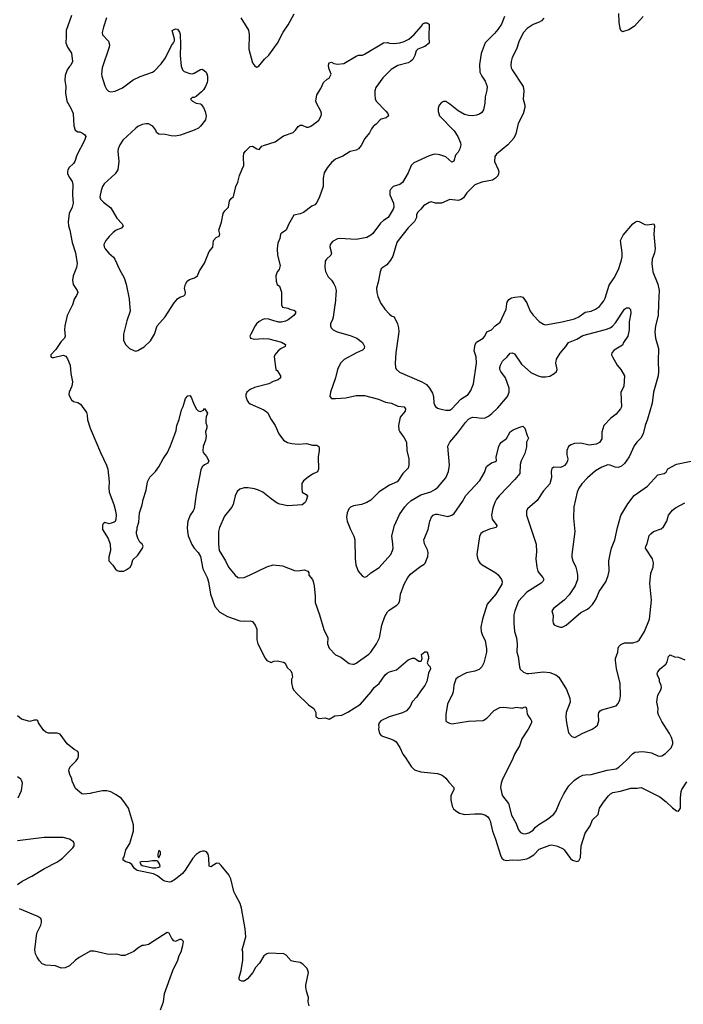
# Model space of a CAD drawing. Header units: inches. Extents: x 1934316 to 2140091, y 524953 to 667329.
# Tile 373 of 384: x 2099312 to 2105695, y 613265 to 622733. Entities that reach past the tile are written whole.
import ezdxf

# ---------------------------------------------------------------- set-up
doc = ezdxf.new("R2010")
doc.units = ezdxf.units.IN
doc.header["$MEASUREMENT"] = 0
for name, color, linetype in [('C0691', 7, 'Continuous'), ('C0692', 7, 'Continuous'), ('C1601', 7, 'Continuous'), ('C1602', 7, 'Continuous')]:
    doc.layers.add(name, color=color, linetype=linetype)

msp = doc.modelspace()

# ---------------------------------------------------------------- linework, layer by layer
at = {"layer": 'C0691', "color": 5}
for points, elevation in [([(2099823.6, 620000), (2099821, 619990), (2099770.4, 619889.6), (2099746, 619790), (2099742.8, 619750), (2099750.7, 619690), (2099742.8, 619670), (2099710, 619639), (2099658.8, 619561.2), (2099611.3, 619510), (2099611.6, 619491.6), (2099624, 619484), (2099636.5, 619483.5), (2099730, 619506), (2099756.3, 619496.3), (2099772.8, 619472.8), (2099796.3, 619410), (2099804, 619330), (2099820.7, 619250), (2099813.4, 619210), (2099788.8, 619150), (2099786, 619130), (2099790, 619111.3), (2099810, 619079.1), (2099830, 619060.4), (2099870.4, 619050.4), (2099896.1, 619036.1), (2099954.9, 618954.9), (2099962.4, 618930), (2099964.8, 618884.8), (2099990, 618806), (2100000, 618782.5)], 220), ([(2100000, 615294.2), (2099990, 615292), (2099926, 615286), (2099910, 615289), (2099850, 615339), (2099817.2, 615410), (2099812.5, 615432.5), (2099793.6, 615473.6), (2099786, 615510), (2099789.5, 615530), (2099800.7, 615550), (2099854.8, 615605.2), (2099870.8, 615629.2), (2099878, 615650), (2099878.7, 615678.7), (2099870, 615696), (2099835.1, 615715.1), (2099770, 615769.2), (2099701.2, 615861.2), (2099672.9, 615872.9), (2099590, 615872.7), (2099563.3, 615883.3), (2099541.6, 615901.6), (2099494, 615970), (2099488, 615990), (2099476, 615996), (2099450, 615996), (2099410, 615983.7), (2099330, 616007), (2099290, 616039.3)], 220), ([(2099299, 615250), (2099330, 615322), (2099338.4, 615390), (2099334, 615410), (2099322.7, 615430), (2099290, 615451.5)], 240), ([(2099290, 614416), (2099335.3, 614450), (2099430, 614497.3), (2099550, 614570.7), (2099670, 614630.7), (2099699, 614650), (2099724, 614670), (2099822, 614770), (2099835.3, 614790), (2099835.3, 614810), (2099828.4, 614828.4), (2099792.9, 614852.9), (2099729.3, 614869.3), (2099547.2, 614867.2), (2099290, 614838)], 240), ([(2100000, 613775.5), (2099990, 613775.1), (2099883.7, 613716.3), (2099848.2, 613690), (2099790, 613634.5), (2099750, 613614.5), (2099710, 613612.3), (2099655.2, 613635.2), (2099562.2, 613642.2), (2099530, 613654.5), (2099502.6, 613682.6), (2099478.9, 613718.9), (2099465.6, 613750), (2099458.7, 613790), (2099476.8, 613950), (2099514.5, 614025.5), (2099521.7, 614050), (2099523.5, 614070), (2099515.6, 614090), (2099487.7, 614107.7), (2099310, 614183.5)], 240)]:
    msp.add_lwpolyline(points, dxfattribs=dict(at, elevation=elevation))
at = {"layer": 'C0692', "color": 5, "elevation": 220}
msp.add_lwpolyline([(2099810, 622774), (2099758.7, 622630), (2099760.9, 622570), (2099757.1, 622510), (2099770.7, 622470), (2099810.6, 622410), (2099818.8, 622330), (2099805.4, 622294.6), (2099790, 622282), (2099768.1, 622251.9), (2099750, 622198), (2099747, 622150), (2099756.9, 622090), (2099753.1, 622030), (2099766.7, 621950), (2099804, 621884), (2099826, 621830), (2099832.7, 621712.7), (2099847.3, 621670), (2099870, 621654.8), (2099890, 621653.4), (2099918, 621642), (2099936, 621630), (2099947.3, 621610), (2099934.4, 621570), (2099863, 621430), (2099844, 621370), (2099830.4, 621349.6), (2099787, 621313), (2099775.5, 621290), (2099772.7, 621270), (2099773, 621250), (2099790, 621214.8), (2099816.2, 621176.2), (2099823, 621150), (2099818.7, 621050), (2099827, 620970), (2099817.6, 620930), (2099788.4, 620870), (2099779.1, 620790), (2099780.5, 620750), (2099793.4, 620710), (2099818.4, 620590), (2099848.9, 620490), (2099865.5, 620390), (2099859.3, 620350), (2099825.1, 620270), (2099819.4, 620230), (2099828, 620188), (2099863.7, 620130), (2099870.3, 620110), (2099859.9, 620080.1), (2099835.3, 620044.7), (2099823.6, 620000)], dxfattribs=at)
at = {"layer": 'C1601', "color": 5}
for points, elevation in [([(2100368.2, 620000), (2100374.4, 619930), (2100343.4, 619836.6), (2100310.7, 619710.7), (2100310.7, 619650.7), (2100330.6, 619610.6), (2100370, 619571), (2100410, 619550.8), (2100430, 619546.8), (2100450, 619551), (2100510, 619586), (2100570, 619646), (2100609.2, 619710), (2100633.2, 619790), (2100710, 619876), (2100792.7, 620000)], 240), ([(2101830.9, 620000), (2101831, 619990), (2101841, 619970), (2101890, 619960.5), (2101911.3, 619950), (2101950, 619940.5), (2101964, 619930), (2101963.8, 619910), (2101948.4, 619890), (2101893.4, 619846.6), (2101870, 619835.3), (2101830, 619826), (2101805.4, 619825.4), (2101755.8, 619835.8), (2101710, 619853.3), (2101670, 619855.6), (2101650, 619849.6), (2101616.3, 619830), (2101590.6, 619810), (2101577.1, 619790), (2101534, 619710), (2101526.8, 619690), (2101532, 619670), (2101570, 619660.7), (2101653.1, 619666.9), (2101710, 619664.9), (2101830, 619632.2), (2101870.5, 619609.5), (2101866, 619590), (2101827.2, 619572.8), (2101797.3, 619550), (2101766, 619510), (2101761, 619490), (2101776, 619370), (2101790, 619358.8), (2101820.3, 619310), (2101821.3, 619290), (2101797.3, 619270), (2101750, 619254), (2101710, 619231.1), (2101570, 619195.8), (2101530, 619176.9), (2101495.5, 619150), (2101486.7, 619130), (2101486.7, 619110), (2101499.3, 619070), (2101511.9, 619051.9), (2101530, 619038), (2101660, 618980), (2101694.6, 618954.6), (2101730, 618887.3), (2101770.6, 618830), (2101804.9, 618750), (2101848.8, 618688.8), (2101888.9, 618668.9), (2101930, 618658.7), (2101990, 618652.4), (2102070, 618659.1), (2102130, 618642), (2102170, 618640.5), (2102188.6, 618628.5), (2102193.7, 618613.7), (2102193.6, 618590), (2102181.8, 618530), (2102187.4, 618410), (2102176.1, 618383.9), (2102130, 618362.4), (2102087.3, 618332.7), (2102042.9, 618297.1), (2102026.9, 618273.1), (2102024.9, 618224.9), (2102030.8, 618190.8), (2102068.7, 618168.7), (2102080.4, 618150), (2102068.8, 618110), (2102056.9, 618090), (2102030, 618067.3), (2101890, 618058.7), (2101813.2, 618073.2), (2101790, 618084.2), (2101730, 618125.7), (2101649.6, 618190), (2101609.5, 618210), (2101570, 618220.7), (2101510, 618230.7), (2101470.2, 618229.8), (2101430, 618218.9), (2101403.4, 618196.6), (2101384.2, 618155.8), (2101366.7, 618070), (2101350, 618042.4), (2101282.3, 617957.7), (2101235.2, 617850), (2101225.4, 617810), (2101222.9, 617690), (2101232.1, 617630), (2101291.2, 617530), (2101319.6, 617470), (2101386, 617390), (2101410.3, 617370.3), (2101430, 617366.4), (2101470, 617370.3), (2101522.7, 617390), (2101690, 617472.2), (2101750, 617490.4), (2101839.9, 617479.9), (2101955.9, 617435.9), (2101990, 617433.4), (2102050, 617442), (2102084.7, 617430), (2102092.8, 617412.8), (2102094, 617390), (2102128, 617350), (2102135.8, 617330), (2102144.4, 617290), (2102154.4, 617190), (2102153, 617130), (2102194.9, 617010), (2102236.4, 616870), (2102277.1, 616790), (2102272.4, 616730), (2102287.6, 616690), (2102350, 616624.4), (2102401.7, 616601.7), (2102482.6, 616542.6), (2102515.2, 616535.2), (2102530, 616536.4), (2102550, 616546.4), (2102670, 616630.5), (2102690, 616650.4), (2102745.1, 616730), (2102772.1, 616790), (2102795.7, 616910), (2102824.7, 616995.3), (2102850, 617037.4), (2102865.5, 617054.5), (2102938.3, 617101.7), (2102957.5, 617122.5), (2102968.7, 617150), (2102974, 617210), (2103010, 617306.4), (2103044.5, 617370), (2103070, 617401.5), (2103090, 617418.3), (2103170, 617478.4), (2103202.8, 617497.2), (2103212, 617508.1), (2103237.6, 617570), (2103242.4, 617610), (2103236, 617636), (2103207.3, 617692.7), (2103200.7, 617730), (2103239.7, 617830), (2103258.4, 617910), (2103272.9, 617950), (2103290, 617969.1), (2103310, 617978.5), (2103330, 617978.9), (2103430, 617957), (2103470, 617968.4), (2103490, 617986), (2103570, 618099.1), (2103603, 618157), (2103738.1, 618301.9), (2103782.4, 618377.6), (2103802.9, 618437.1), (2103850, 618473), (2103890, 618484), (2103897.2, 618490), (2103895.1, 618530), (2103919.5, 618630), (2103929.6, 618650), (2103947.3, 618670), (2103993.1, 618706.9), (2104030, 618770.4), (2104058, 618790), (2104112.4, 618812.4), (2104150, 618823), (2104158.7, 618818.7), (2104170, 618804.7), (2104193.2, 618733.2), (2104206, 618710), (2104186, 618670), (2104185.5, 618625.5), (2104170, 618562.7), (2104135.5, 618490), (2104125.1, 618454.9), (2104122, 618370), (2104073.4, 618310), (2103925, 618155), (2103898.7, 618121.3), (2103882.8, 618090), (2103863.7, 618036.3), (2103850.3, 617970), (2103857.6, 617930), (2103901.6, 617870), (2103894.8, 617850), (2103830, 617834), (2103770, 617808.3), (2103747, 617793), (2103735.9, 617764.1), (2103710.3, 617590.3), (2103715.3, 617555.3), (2103726.4, 617530), (2103739.3, 617510), (2103762, 617490), (2103893.4, 617413.4), (2103915.8, 617395.8), (2103946.7, 617350), (2103953.4, 617330), (2103950, 617306), (2103890.4, 617210), (2103808.8, 617111.2), (2103764.4, 616970), (2103748.4, 616890), (2103750.4, 616850.4), (2103763.8, 616810), (2103790, 616764.7), (2103803.4, 616683.4), (2103803.1, 616650), (2103777, 616550), (2103758, 616510), (2103730, 616484.8), (2103690, 616467.3), (2103610, 616451.3), (2103590, 616443), (2103528.3, 616411.7), (2103508.6, 616390), (2103486.6, 616333.4), (2103480.7, 616270), (2103474, 616250), (2103426.5, 616150), (2103410.6, 616050.6), (2103410.9, 615990.9), (2103420.7, 615980.7), (2103447.1, 615967.1), (2103470, 615960.7), (2103630, 615988.5), (2103770, 615994.9), (2103803.8, 616016.2), (2103877.2, 616090), (2103930, 616118.8), (2103970, 616122.8), (2104050, 616112), (2104090, 616122.8), (2104130, 616116.3), (2104150, 616117.3), (2104170, 616126.8), (2104181, 616121), (2104187.7, 616107.7), (2104194, 616054), (2104208, 616028), (2104230, 616002), (2104234.8, 615990), (2104234, 615970), (2104203, 615910), (2104142.9, 615817.1), (2104119.3, 615750), (2104072.4, 615670), (2104050, 615613.2), (2103955.5, 615430), (2103942.4, 615390), (2103938, 615350), (2103948, 615290), (2103957.1, 615270), (2104014.7, 615194.7), (2104042.2, 615082.2), (2104085.3, 615010), (2104110, 614942.8), (2104130, 614917.3), (2104150, 614907.7), (2104174.8, 614905.2), (2104210, 614914), (2104250, 614938.8), (2104273, 614967), (2104305.1, 614994.9), (2104390, 615044.2), (2104450, 615092), (2104473.6, 615126.4), (2104507.1, 615212.9), (2104546, 615290), (2104593.1, 615366.9), (2104650, 615421.6), (2104690, 615448.5), (2104730, 615468.2), (2104750, 615473), (2104810, 615474.4), (2104962.5, 615517.5), (2105050, 615530.3), (2105075.7, 615544.3), (2105150, 615614), (2105205.5, 615674.5), (2105230, 615688.4), (2105305.6, 615694.4), (2105350.3, 615690.2), (2105390, 615681.6), (2105450, 615654), (2105470, 615650.7), (2105490, 615654.8), (2105524.1, 615675.9), (2105579, 615730), (2105593.2, 615770), (2105593.2, 615790), (2105582.7, 615830), (2105562.7, 615870), (2105490, 615984), (2105455.1, 616050), (2105449.7, 616069.7), (2105453.1, 616110), (2105439.8, 616170), (2105442.5, 616197.5), (2105450, 616238), (2105479.3, 616290), (2105483.7, 616310), (2105481.2, 616330), (2105466, 616370), (2105465.2, 616390), (2105447.3, 616427.3), (2105445.1, 616450), (2105450, 616461), (2105472.7, 616490), (2105525.6, 616534.4), (2105540.5, 616559.5), (2105552.1, 616607.9), (2105570, 616626), (2105610, 616605.5), (2105650, 616604), (2105710, 616577.3)], 240), ([(2102345, 620000), (2102344.2, 619990), (2102325.8, 619874.2), (2102320.7, 619850), (2102303, 619810), (2102300.5, 619790), (2102308, 619770), (2102327.7, 619750), (2102367.3, 619730), (2102490, 619697.7), (2102554, 619670), (2102610, 619627.7), (2102628.4, 619590), (2102625.5, 619570), (2102610, 619556.2), (2102550.8, 619530), (2102434.4, 619465.6), (2102396.3, 619430), (2102370.6, 619370), (2102350.4, 619290), (2102300.5, 619150), (2102294.8, 619110), (2102310.7, 619090.7), (2102350.5, 619090.5), (2102450, 619098.2), (2102550, 619120.2), (2102630, 619119.6), (2102763.6, 619083.6), (2102830, 619056.4), (2102890, 619045.5), (2102950, 619017.1), (2103010, 619010.6), (2103024, 618990), (2103019.3, 618970), (2102972.7, 618910), (2102955.5, 618830), (2102960.5, 618790), (2102968.6, 618768.6), (2103010, 618710.8), (2103032.4, 618670), (2103034.4, 618590), (2103056, 618510), (2103056.1, 618450), (2103050, 618420.9), (2102998.4, 618370), (2102956.3, 618303.7), (2102942, 618290), (2102870, 618258), (2102770, 618193), (2102690, 618114), (2102650.6, 618090), (2102601, 618070), (2102522.6, 618057.4), (2102494.2, 618045.8), (2102477.3, 618030), (2102460.5, 617990), (2102455.5, 617950), (2102463, 617910), (2102493.4, 617830), (2102526.6, 617766.6), (2102537.1, 617730), (2102539.1, 617550), (2102545.5, 617490), (2102567.7, 617430), (2102586.6, 617406.6), (2102610, 617382), (2102630, 617372), (2102650, 617378), (2102690, 617414), (2102770, 617464.9), (2102880.9, 617590), (2102899.5, 617630), (2102902.9, 617650), (2102902.4, 617690), (2102892.1, 617770), (2102916.1, 617870), (2102965.8, 617974.2), (2103015.8, 618050), (2103040.9, 618079.1), (2103078.4, 618110), (2103170, 618163.1), (2103265.7, 618194.3), (2103310, 618217.4), (2103337.6, 618242.4), (2103411.2, 618328.8), (2103436.4, 618390), (2103445.6, 618450), (2103430, 618630.8), (2103449.7, 618670), (2103523.4, 618756.6), (2103600.7, 618859.3), (2103630, 618892), (2103650, 618904.6), (2103670, 618910.3), (2103710, 618908.9), (2103750, 618900.9), (2103790, 618905.2), (2103820.5, 618919.5), (2103854.4, 618945.6), (2103910, 619001.3), (2104002.9, 619110), (2104019.6, 619150), (2104021.3, 619190), (2103985.4, 619290), (2103939.7, 619350), (2103931.3, 619370), (2103931.4, 619390), (2103935.6, 619410), (2103955.1, 619450), (2103999.3, 619490), (2104030, 619526.8), (2104050, 619530.7), (2104070, 619518.8), (2104139.1, 619419.1), (2104230, 619339.5), (2104290, 619310.4), (2104330, 619298.4), (2104370, 619298.4), (2104410, 619306), (2104452.7, 619330), (2104474, 619350), (2104480.5, 619370), (2104469.7, 619430), (2104476.3, 619470), (2104510, 619524.9), (2104565.2, 619590), (2104589.2, 619630), (2104670, 619659.5), (2104730, 619696.2), (2104946.2, 619753.8), (2104990, 619770.3), (2105013.2, 619786.8), (2105042.2, 619817.8), (2105130, 619950.7), (2105150, 619962.8), (2105170, 619962.8), (2105185.5, 619945.5), (2105190.4, 619910), (2105173.8, 619826.2), (2105174, 619750), (2105160.3, 619690), (2105121.1, 619630), (2105110, 619602.7), (2105030, 619554), (2105008, 619530), (2105005.5, 619510), (2105013, 619490), (2105060.3, 619410), (2105093, 619370), (2105130.7, 619310), (2105123, 619210), (2105093.4, 619146.6), (2105100.3, 619010), (2105091.6, 618990), (2105070.2, 618969.8), (2105050, 618941.3), (2104997.8, 618902.3), (2104932, 618830), (2104912.7, 618767.3), (2104910, 618702), (2104890, 618666), (2104856, 618650), (2104790, 618640.4), (2104710, 618660.9), (2104650, 618659.2), (2104614.2, 618645.8), (2104592.2, 618627.8), (2104574.9, 618590), (2104575.8, 618550), (2104584.9, 618510), (2104581.7, 618490), (2104570.4, 618470), (2104552.5, 618447.5), (2104530, 618434), (2104510, 618428.5), (2104450.4, 618429.6), (2104430, 618416), (2104423.1, 618390), (2104428.7, 618330), (2104410.4, 618270), (2104350, 618202), (2104290, 618108), (2104196.5, 618030), (2104186.4, 618006.4), (2104188, 617970), (2104281.1, 617690), (2104284.1, 617615.9), (2104275.5, 617550), (2104284.9, 617470), (2104297.2, 617430), (2104308.4, 617410), (2104344.2, 617370), (2104353.2, 617350), (2104344, 617330), (2104326.6, 617313.4), (2104190, 617226.6), (2104110, 617142), (2104074.9, 617050), (2104066, 617010), (2104064.4, 616930), (2104072.8, 616850), (2104089.1, 616790), (2104097.8, 616730), (2104092.7, 616650), (2104105.5, 616610), (2104118, 616510), (2104126.9, 616486.9), (2104157.3, 616457.3), (2104190, 616446.4), (2104210, 616444.9), (2104350, 616461.8), (2104410, 616456.5), (2104470, 616434), (2104496.5, 616410), (2104571.6, 616291.6), (2104603, 616210), (2104605.5, 616170), (2104567.3, 616070), (2104564.9, 616030), (2104570.7, 615970), (2104590, 615874), (2104621.4, 615841.4), (2104651.6, 615831.6), (2104727.6, 615872.4), (2104818, 615910), (2104848.7, 615930), (2104868.7, 615950), (2104877.2, 615970), (2104881.2, 615990), (2104879.3, 616050), (2104882.7, 616070), (2104894, 616086), (2104910, 616095.5), (2105050, 616134.8), (2105070, 616156), (2105085.8, 616194.2), (2105091.6, 616230), (2105087.6, 616350), (2105052.9, 616492.9), (2105041.7, 616570), (2105043.1, 616590), (2105064.7, 616650), (2105069.6, 616690), (2105075.8, 616704.2), (2105095.2, 616724.8), (2105130, 616742.4), (2105210, 616740.3), (2105250, 616752.2), (2105270, 616766), (2105321.3, 616850), (2105369.6, 616970), (2105388, 617150), (2105373, 617310), (2105384.2, 617410), (2105405.1, 617470), (2105409.5, 617509.5), (2105398, 617550), (2105332.7, 617650), (2105333.2, 617670), (2105345.8, 617694.2), (2105367.2, 617772.7), (2105381.2, 617790), (2105409, 617810), (2105481.6, 617838.4), (2105504.2, 617855.8), (2105536.2, 617910), (2105554, 617970), (2105590, 618015.5), (2105620.1, 618039.9), (2105710, 618086)], 260), ([(2102789.5, 620000), (2102825.5, 619950), (2102870, 619903), (2102890, 619886.4), (2102910, 619877.3), (2102921.8, 619861.8), (2102946.7, 619810), (2102956.5, 619770), (2102960.3, 619730), (2102931.6, 619530), (2102924.6, 619430), (2102925.3, 619390), (2102931.7, 619371.7), (2102965.1, 619345.1), (2103179.1, 619250), (2103224, 619224.1), (2103255.3, 619190), (2103281.8, 619141.8), (2103291.5, 619110), (2103294.9, 619050), (2103300.5, 619030), (2103312.3, 619012.3), (2103330, 618997.3), (2103352, 618990), (2103410, 618979.5), (2103450, 618978.4), (2103470, 618990.5), (2103556.8, 619083.2), (2103624.5, 619130), (2103652.2, 619167.8), (2103677.4, 619230), (2103704.7, 619430), (2103702, 619490), (2103683.1, 619550), (2103692.6, 619610), (2103706.5, 619633.5), (2103770, 619670.3), (2103785.1, 619690), (2103805.1, 619730), (2103848.9, 619751.1), (2103887, 619790), (2103933.9, 619826.1), (2103989.8, 619950), (2103998.8, 620000)], 280), ([(2104194.5, 620000), (2104223.6, 619930), (2104250, 619892.2), (2104310, 619830.4), (2104350, 619804.4), (2104370, 619798.7), (2104530, 619828.7), (2104650, 619857.7), (2104690, 619876.2), (2104750, 619920.2), (2104809.8, 619930.2), (2104850, 619948.9), (2104890, 619975.3), (2104908.5, 620000)], 280), ([(2105456.4, 620000), (2105451.9, 619890), (2105428.8, 619788.8), (2105420.3, 619730), (2105428.8, 619670), (2105456.5, 619570), (2105451.7, 619450), (2105456, 619350), (2105453.1, 619310), (2105408.9, 619151.1), (2105394, 619046), (2105350.6, 618890.6), (2105328.4, 618830), (2105310.5, 618750), (2105288, 618710), (2105248.2, 618670), (2105223.4, 618636.6), (2105174.9, 618530), (2105130, 618466), (2105101.2, 618438.8), (2105070, 618426.2), (2105039, 618430), (2104990.9, 618450.9), (2104970, 618452.4), (2104910, 618431.6), (2104850, 618394.7), (2104772.7, 618327.3), (2104717.6, 618270), (2104691.4, 618228.5), (2104675.3, 618190), (2104641.5, 618050), (2104639.9, 617939.9), (2104652.3, 617812.3), (2104623.1, 617590), (2104623.9, 617563.9), (2104632.4, 617530), (2104661.3, 617470), (2104672, 617430), (2104678.7, 617390), (2104677.6, 617350), (2104655.3, 617290), (2104598.3, 617201.7), (2104550.2, 617149.8), (2104446, 617070), (2104431, 617050), (2104444.9, 617004.9), (2104439.3, 616950), (2104442, 616930), (2104453, 616913), (2104480.4, 616900.4), (2104512.5, 616892.5), (2104530, 616892.4), (2104569.3, 616910), (2104710, 617033.7), (2104774, 617066), (2104796.9, 617083.1), (2104822, 617110), (2104840.8, 617139.2), (2104855.8, 617164.2), (2104884.9, 617235.1), (2104951.3, 617328.7), (2104972.9, 617387.1), (2104980.5, 617430), (2104978.4, 617530), (2104993.3, 617610), (2105004.7, 617650), (2105037.6, 617730), (2105060.5, 617850), (2105094, 617966), (2105161.3, 618078.7), (2105222.3, 618157.7), (2105352.2, 618247.8), (2105450, 618357.1), (2105511.5, 618368.5), (2105530, 618382.8), (2105547.2, 618412.8), (2105630, 618460.4), (2105830, 618502)], 280), ([(2100000, 618782.5), (2100090, 618570.8), (2100148.5, 618448.5), (2100159.1, 618410), (2100173.4, 618290), (2100168.2, 618230), (2100173.4, 618190), (2100217.3, 618070), (2100234.8, 618010), (2100241, 617970), (2100238, 617930), (2100230.9, 617909.1), (2100219.8, 617900.2), (2100174, 617886), (2100130, 617898), (2100114.6, 617885.4), (2100109.1, 617870.9), (2100110.3, 617830), (2100164.7, 617744.7), (2100182.6, 617690), (2100185.2, 617630), (2100168.8, 617568.8), (2100168.7, 617530), (2100207.4, 617487.4), (2100233.4, 617450), (2100250, 617437.1), (2100270, 617428.9), (2100313.2, 617430), (2100337.8, 617442.2), (2100373.6, 617470), (2100387.3, 617490), (2100399.5, 617540.5), (2100450, 617583), (2100492.7, 617650), (2100499, 617670), (2100489.3, 617689.3), (2100469, 617710), (2100450, 617748), (2100435.3, 617790), (2100435.3, 617810), (2100442, 617830), (2100442, 617850), (2100458, 617902), (2100464, 617990), (2100491.9, 618068.1), (2100500.1, 618119.9), (2100527.3, 618210), (2100542.9, 618290), (2100565.3, 618334.7), (2100618, 618390), (2100650, 618434), (2100691.6, 618510), (2100733.6, 618570), (2100764.4, 618635.6), (2100802.4, 618737.6), (2100816.3, 618783.7), (2100823.5, 618830), (2100847.2, 618890), (2100870, 618981), (2100885.1, 619014.9), (2100908, 619090), (2100930, 619114.8), (2100950, 619118), (2100962.8, 619102.8), (2100984.5, 619044.5), (2101011.3, 618990), (2101030, 618971.3), (2101050, 618964.7), (2101080.4, 618979.6), (2101090, 618994), (2101118, 618950), (2101105.4, 618914.6), (2101102, 618890), (2101103.6, 618856.4), (2101111.3, 618831.3), (2101110.9, 618809.1), (2101101, 618770), (2101106, 618726), (2101100.7, 618690), (2101077.3, 618630), (2101074.8, 618590), (2101078, 618570), (2101110, 618532), (2101131, 618490), (2101122, 618470), (2101090, 618454), (2101068, 618432), (2101054.4, 618405.6), (2101008.2, 618170), (2100990.5, 618030.5), (2100982, 618010), (2100952, 617968), (2100930.4, 617910), (2100923.7, 617850), (2100925.3, 617810), (2100934, 617770), (2100967.1, 617687.1), (2100992, 617650), (2101030, 617608.2), (2101050, 617570.7), (2101072.9, 617452.9), (2101115.8, 617370), (2101127.5, 617327.5), (2101147.9, 617207.9), (2101190.4, 617090.4), (2101237.3, 617037.3), (2101310, 616994.9), (2101430, 616952.2), (2101470, 616948.5), (2101530, 616953.7), (2101550, 616946.4), (2101577.6, 616910), (2101593.4, 616873.4), (2101593.7, 616770), (2101602, 616730), (2101673.2, 616593.2), (2101690.7, 616570.7), (2101730, 616551.3), (2101755.5, 616564.5), (2101790, 616568.2), (2101850, 616555.5), (2101864.4, 616544.4), (2101884.1, 616504.1), (2101918.8, 616470), (2101931, 616450), (2101936, 616410), (2101926, 616390), (2101925.4, 616354.6), (2101937.3, 616310), (2101947.3, 616290), (2101980.7, 616250), (2102090, 616144.7), (2102142, 616110), (2102162, 616070), (2102162, 616030), (2102190, 616012), (2102250, 616018), (2102290, 616007.7), (2102342.5, 616037.5), (2102410, 616045.8), (2102470, 616075.2), (2102590, 616151.6), (2102691.6, 616268.4), (2102722.4, 616310), (2102770.8, 616349.2), (2102827.5, 616432.5), (2102846.6, 616450), (2102870, 616462.4), (2102938, 616482), (2103050, 616578.8), (2103090, 616592), (2103110, 616592), (2103130, 616582), (2103150, 616564.7), (2103174, 616566), (2103182, 616590), (2103178, 616630), (2103210, 616654), (2103230, 616654), (2103242.8, 616610), (2103242.8, 616590), (2103231.3, 616550), (2103241, 616530), (2103261, 616510), (2103262.8, 616490), (2103244.9, 616450), (2103226.7, 616370), (2103210.4, 616330), (2103176.4, 616290), (2103130, 616219.3), (2103086, 616174), (2103068, 616130), (2103033.8, 616086.2), (2102992.8, 616067.2), (2102866.8, 616030), (2102786.4, 615990), (2102768.6, 615970), (2102764.4, 615950), (2102767.7, 615930), (2102764, 615910), (2102773.4, 615870), (2102790.4, 615850.3), (2102803.1, 615843.1), (2102870, 615822), (2102910, 615805.3), (2102932.4, 615790), (2102970, 615734.8), (2102998.4, 615670), (2103021.2, 615641.2), (2103078, 615550), (2103110, 615518), (2103170, 615499.5), (2103330, 615484), (2103370, 615470.6), (2103390, 615459.1), (2103410, 615439.3), (2103439.7, 615399.7), (2103487.7, 615350), (2103487.3, 615330), (2103460.5, 615270), (2103458.4, 615230), (2103470.4, 615170), (2103485.7, 615145.7), (2103505.7, 615125.7), (2103543.8, 615103.8), (2103590, 615090.3), (2103690, 615096.9), (2103750, 615096), (2103785.9, 615085.8), (2103810.6, 615070), (2103828.8, 615048.8), (2103837, 615030), (2103860.2, 614930), (2103890, 614853.4), (2103937.4, 614697.4), (2103950, 614670.6), (2103970, 614652.7), (2103990, 614648.5), (2104050, 614654), (2104112.3, 614652.3), (2104190, 614664.3), (2104210, 614672.3), (2104256.5, 614703.5), (2104310, 614756.3), (2104410, 614794.9), (2104430, 614798), (2104485.3, 614785.2), (2104538.9, 614758.9), (2104550.4, 614750), (2104610, 614668), (2104630, 614650.6), (2104670, 614637.3), (2104690, 614646), (2104704.8, 614675.2), (2104714, 614790), (2104751.2, 614910), (2104799.3, 614980.7), (2104820.7, 615039.3), (2104876.4, 615090), (2104887.6, 615150), (2104926.6, 615210), (2104974, 615270), (2104995.1, 615290), (2105018, 615302), (2105090, 615312.9), (2105190, 615344.4), (2105250, 615344.6), (2105290.2, 615350.2), (2105470, 615261.3), (2105531.5, 615211.5), (2105590, 615154), (2105630, 615126), (2105650, 615122), (2105669, 615151), (2105667, 615250), (2105673, 615310), (2105680.5, 615330), (2105730, 615405.7)], 220), ([(2102095.8, 613250), (2102088.1, 613290), (2102089.7, 613330), (2102069.6, 613390), (2102063.6, 613430), (2102063.6, 613450), (2102089.4, 613570), (2102076.2, 613610), (2102037, 613650), (2102010, 613666.3), (2101950, 613675.3), (2101924, 613684), (2101876.2, 613736.2), (2101852.3, 613750), (2101710, 613755.6), (2101690, 613751.6), (2101661.6, 613730), (2101618.7, 613661.3), (2101581.8, 613618.2), (2101554.9, 613570), (2101502, 613510), (2101470, 613487.6), (2101450, 613487.3), (2101433.8, 613493.8), (2101424.4, 613504.4), (2101423.3, 613523.3), (2101441, 613590), (2101458.3, 613690), (2101457, 613770), (2101452.3, 613790), (2101486.5, 613913.5), (2101481.2, 613990), (2101447.1, 614190), (2101433.1, 614233.1), (2101389.7, 614310), (2101372.6, 614350), (2101343.5, 614470), (2101322.7, 614510), (2101250, 614599.8), (2101230, 614617.2), (2101210, 614620.7), (2101202.1, 614617.9), (2101150, 614586), (2101134.5, 614594.5), (2101133, 614673), (2101123.6, 614710), (2101110, 614729.4), (2101090, 614737.6), (2101070, 614738.7), (2101047.7, 614730), (2101010, 614704.2), (2100976.4, 614670), (2100904.9, 614555.1), (2100877.3, 614522.7), (2100810, 614467), (2100770, 614442.7), (2100750, 614439.3), (2100708, 614450), (2100690, 614459), (2100639.1, 614499.1), (2100599.5, 614519.5), (2100442.7, 614550), (2100418, 614570), (2100390, 614609.2), (2100370, 614624), (2100334.6, 614634.6), (2100308, 614650), (2100308, 614670), (2100317.2, 614682.8), (2100333.2, 614750), (2100373.2, 614810), (2100407.9, 614932.1), (2100406.6, 614990), (2100358.9, 615150), (2100315, 615215), (2100290, 615243.6), (2100240.1, 615280.1), (2100188.5, 615308.5), (2100150, 615317.4), (2100110, 615318), (2100000, 615294.2)], 220), ([(2100666.6, 613210), (2100697, 613290), (2100703.7, 613370), (2100786, 613590), (2100832.7, 613690), (2100846.3, 613733.7), (2100864, 613770), (2100882, 613830), (2100888, 613870), (2100870, 613888), (2100850, 613888), (2100810, 613868), (2100794.6, 613874.6), (2100776.5, 613896.5), (2100750, 613948), (2100730, 613954), (2100550, 613841.2), (2100510, 613829), (2100490, 613829), (2100450, 613805.2), (2100408.6, 613771.5), (2100325.2, 613734.8), (2100290, 613732.7), (2100245.6, 613745.6), (2100190, 613742.7), (2100153.7, 613746.3), (2100030, 613776.9), (2100000, 613775.5)], 240)]:
    msp.add_lwpolyline(points, dxfattribs=dict(at, elevation=elevation))
at = {"layer": 'C1601', "color": 5, "elevation": 220}
for points in [[(2100650, 614746), (2100642, 614710), (2100642, 614690), (2100650, 614674), (2100666, 614710), (2100666, 614730)], [(2100630, 614645.2), (2100590, 614643.6), (2100533.4, 614633.4), (2100490, 614638.4), (2100466.8, 614630), (2100476, 614610), (2100490, 614600.7), (2100590, 614577), (2100623.3, 614576.7), (2100650, 614582.8), (2100662, 614590), (2100661.2, 614610), (2100642, 614642)]]:
    msp.add_lwpolyline(points, close=True, dxfattribs=at)
at = {"layer": 'C1602', "color": 5}
for points, elevation in [([(2101440.4, 622750), (2101514.1, 622634.1), (2101520.3, 622590), (2101516.3, 622450), (2101550, 622318), (2101570, 622291.3), (2101590, 622276), (2101610, 622284), (2101667.2, 622352.7), (2101710, 622393.4), (2101790.9, 622509.1), (2101846.5, 622613.5), (2101895.4, 622684.6), (2101951.2, 622790)], 260), ([(2103975.8, 622764.2), (2103947, 622690), (2103910, 622638.4), (2103879.1, 622600.9), (2103788.9, 622511.1), (2103750.3, 622409.7), (2103736.1, 622303.9), (2103738.4, 622230), (2103757.1, 622190), (2103790, 622142.8), (2103807, 622090), (2103805.3, 622054.7), (2103790.6, 621990), (2103786.3, 621930), (2103773.2, 621866.8), (2103758.8, 621841.2), (2103735.8, 621824.2), (2103705.1, 621814.9), (2103670, 621809.7), (2103630, 621811.3), (2103590, 621822.4), (2103530, 621855.6), (2103450, 621922), (2103410, 621946), (2103390, 621946), (2103370, 621937.2), (2103348.4, 621911.6), (2103338.8, 621881.2), (2103337.1, 621850), (2103350.4, 621810), (2103490, 621665.5), (2103526.4, 621610), (2103552.4, 621550), (2103555.8, 621530), (2103544.6, 621490), (2103530, 621459.3), (2103504.9, 621430), (2103486.4, 621373.6), (2103470, 621364), (2103410, 621413.6), (2103353.8, 621433.8), (2103310, 621439.8), (2103290, 621438.2), (2103250, 621425.6), (2103102.4, 621357.6), (2103077.1, 621330), (2103050, 621261.2), (2102993.5, 621166.5), (2102970, 621147), (2102906, 621130), (2102878.8, 621101.2), (2102873, 621087), (2102872.7, 621050), (2102908.7, 620970), (2102912.2, 620930), (2102905.3, 620910), (2102857.1, 620830), (2102810, 620801.7), (2102782.4, 620777.6), (2102710, 620676.9), (2102690, 620659.6), (2102650, 620639.6), (2102550, 620620.5), (2102390.6, 620629.4), (2102370, 620626), (2102320.4, 620599.6), (2102297.3, 620570), (2102294, 620550), (2102310.4, 620489.6), (2102304.9, 620470), (2102262, 620430), (2102250.4, 620410), (2102248.2, 620350), (2102252.1, 620312.1), (2102279.6, 620259.6), (2102310, 620228.2), (2102334.2, 620194.2), (2102347.9, 620167.9), (2102355.6, 620130), (2102345, 620000)], 260), ([(2105310, 622762.6), (2105224.6, 622670), (2105170, 622635.4), (2105110, 622616), (2105093.2, 622630), (2105087.8, 622647.8), (2105077.4, 622710), (2105073.6, 622793.6)], 280), ([(2100148.2, 622750), (2100117.2, 622662.8), (2100104.9, 622610), (2100110, 622586.8), (2100167.5, 622527.5), (2100177.4, 622490), (2100174.3, 622470), (2100106.5, 622270), (2100100.3, 622210), (2100102.3, 622190), (2100130, 622096), (2100145.9, 622065.8), (2100167.3, 622047.3), (2100190, 622040.4), (2100230, 622044.6), (2100300.9, 622079.1), (2100404.9, 622155.1), (2100470, 622185.5), (2100590, 622228.2), (2100610, 622241.6), (2100672.7, 622307.3), (2100713.5, 622366.5), (2100773.9, 622486.1), (2100792.3, 622510), (2100800.9, 622530), (2100802, 622550), (2100778, 622630), (2100810, 622644.7), (2100830, 622642), (2100850, 622612), (2100854.4, 622594.4), (2100859.5, 622490), (2100855.5, 622390), (2100865.5, 622285.5), (2100878, 622250), (2100895.3, 622235.3), (2100950, 622214.8), (2100970, 622213.4), (2100990, 622219.1), (2101050, 622254), (2101070, 622256), (2101104.7, 622230), (2101113.7, 622213.7), (2101118.8, 622190), (2101118.8, 622150), (2101114, 622130), (2101098.8, 622090), (2101079.8, 622060.2), (2101062, 622038), (2101010, 621995.3), (2100990, 621986), (2100970, 621986), (2100954, 621970), (2100974, 621950), (2101011.3, 621931.3), (2101050, 621924.7), (2101058, 621918), (2101081, 621890), (2101096, 621850), (2101106, 621810), (2101098.8, 621770), (2101050, 621709), (2101031, 621690), (2100991.3, 621670), (2100858, 621622), (2100808.3, 621611.7), (2100770, 621615.1), (2100710, 621629.6), (2100650, 621634), (2100629.5, 621649.5), (2100621.2, 621670), (2100594, 621710), (2100552.1, 621732.1), (2100530, 621732.7), (2100490, 621724.5), (2100450, 621705.6), (2100430, 621691.6), (2100305.8, 621574.2), (2100274, 621530), (2100259.5, 621490), (2100257, 621470), (2100264.7, 621370), (2100254.9, 621290), (2100230.3, 621250), (2100125.5, 621154.5), (2100110, 621129.3), (2100094.9, 621090), (2100084.4, 621030), (2100088.7, 621008.7), (2100117.7, 620977.7), (2100190, 620923), (2100246.1, 620826.1), (2100299.3, 620770), (2100307.7, 620750), (2100290.8, 620730), (2100240.7, 620710), (2100210, 620687), (2100171.5, 620648.5), (2100141.6, 620610), (2100123, 620570), (2100124.9, 620550), (2100133.4, 620530), (2100168.6, 620488.6), (2100214, 620450), (2100227.3, 620430), (2100271.9, 620331.9), (2100318.4, 620250), (2100336.4, 620190), (2100363.8, 620050), (2100368.2, 620000)], 240), ([(2100792.7, 620000), (2100799.3, 620010), (2100831.4, 620048.5), (2100853.8, 620066.2), (2100890, 620077.3), (2100902.7, 620090), (2100906.6, 620110), (2100898.4, 620150), (2100907.3, 620190), (2100922.5, 620217.5), (2100945.7, 620234.3), (2100995.1, 620250), (2101023.6, 620270), (2101041.4, 620318.5), (2101090, 620391), (2101135.8, 620504.2), (2101170, 620544.9), (2101177.2, 620610), (2101202.8, 620637.2), (2101231, 620650), (2101236.8, 620670), (2101226.9, 620710), (2101254.3, 620785.7), (2101269.6, 620870), (2101284.4, 620895.6), (2101321.2, 620930), (2101331.8, 620990), (2101346.5, 621013.5), (2101367.3, 621032.7), (2101373.3, 621046.7), (2101391.3, 621128.7), (2101410, 621171), (2101426.6, 621233.4), (2101448.1, 621290), (2101469.7, 621330), (2101464.6, 621415.4), (2101469.6, 621450), (2101487.6, 621472.4), (2101530, 621513.4), (2101550, 621516.3), (2101568.4, 621508.4), (2101592, 621490), (2101614.2, 621485.8), (2101642.7, 621517.3), (2101656, 621524), (2101770, 621557.7), (2101850, 621614.9), (2101943.7, 621650), (2101965.1, 621670), (2101990, 621705.5), (2102010, 621720.5), (2102030, 621720.4), (2102070, 621701.1), (2102090, 621700.3), (2102113.3, 621710), (2102171.4, 621750), (2102190, 621768.5), (2102212.8, 621810), (2102215.8, 621830), (2102210, 621853.2), (2102166.6, 621930), (2102162, 621950), (2102169.2, 622010), (2102208.7, 622070), (2102235.3, 622130), (2102270, 622162), (2102288.7, 622171.3), (2102308, 622210), (2102287, 622267), (2102283.7, 622296.3), (2102290, 622318), (2102310, 622326), (2102332.8, 622312.8), (2102370, 622304.4), (2102429.4, 622310.6), (2102550, 622382), (2102570, 622390.7), (2102610, 622390.8), (2102630, 622400.7), (2102810, 622510.7), (2102850, 622514.8), (2102870, 622506.8), (2102910, 622504.9), (2102970, 622510.6), (2103010, 622522), (2103054.1, 622545.8), (2103106.6, 622590), (2103178, 622670), (2103190, 622692), (2103210, 622702), (2103230, 622702), (2103251.3, 622691.3), (2103246.8, 622570), (2103251.2, 622508.9), (2103210, 622474), (2103142, 622450), (2103127.1, 622432.9), (2103114, 622390), (2103094.9, 622350), (2103070.6, 622330), (2103050, 622319.7), (2102947.8, 622292.2), (2102884.5, 622255.5), (2102805.1, 622174.9), (2102739.2, 622080.8), (2102728.6, 622050), (2102728.5, 622011.5), (2102732.8, 621972.8), (2102740.7, 621950), (2102835.3, 621855.2), (2102853.4, 621830), (2102861, 621810), (2102838, 621790), (2102790, 621777.2), (2102778, 621770), (2102741, 621730), (2102712.8, 621707.2), (2102695.2, 621684.8), (2102676, 621644), (2102630.6, 621590), (2102596.7, 621523.3), (2102570, 621492.3), (2102550, 621477.2), (2102490, 621465.2), (2102420.4, 621419.6), (2102350, 621392), (2102310, 621361.2), (2102270.6, 621310), (2102240.9, 621259.1), (2102232.4, 621210), (2102230.3, 621130), (2102194.8, 621030), (2102170, 620976), (2102150, 620954.2), (2102121.1, 620938.9), (2102041.4, 620878.6), (2102010, 620866), (2101950, 620854.5), (2101896.7, 620763.3), (2101875.5, 620710), (2101830, 620681.2), (2101820.7, 620670), (2101813, 620630), (2101795.6, 620584.4), (2101788.7, 620530), (2101792.9, 620470), (2101817, 620370), (2101806.4, 620330), (2101790, 620309.5), (2101776.9, 620270), (2101778.3, 620218.3), (2101790, 620186.8), (2101810.7, 620170), (2101830, 620114), (2101830.9, 620000)], 240), ([(2104352.2, 622747.8), (2104330, 622723.1), (2104309.5, 622710.5), (2104250, 622687.9), (2104192.9, 622647.1), (2104158.5, 622610), (2104115.8, 622530), (2104090.9, 622449.1), (2104050.2, 622369.8), (2104038.5, 622330), (2104034.8, 622294.8), (2104039, 622270), (2104049, 622250), (2104155, 622090), (2104162, 622050), (2104156, 621970), (2104171.3, 621911.3), (2104171.2, 621888.8), (2104153.5, 621826.5), (2104106.2, 621733.8), (2104083.1, 621636.9), (2104064.8, 621595.2), (2104008.6, 621530), (2103898.3, 621441.7), (2103882, 621418), (2103880.3, 621370), (2103914.1, 621294.1), (2103920.3, 621270), (2103918.3, 621250), (2103910, 621232.3), (2103890, 621209.6), (2103858.8, 621190), (2103758.8, 621170), (2103690, 621144.2), (2103613.3, 621066.7), (2103580.3, 621019.7), (2103556.9, 621003.1), (2103530, 620995.4), (2103450, 621002.7), (2103368.8, 620968.8), (2103310, 620969.8), (2103270, 620983), (2103250, 620976.9), (2103196.1, 620944), (2103170.2, 620909.8), (2103139.3, 620880.7), (2103130, 620855.3), (2103127.4, 620830), (2103110, 620794), (2103048.8, 620731.2), (2102952.9, 620610), (2102941.1, 620590), (2102900.2, 620459.8), (2102879.7, 620420.3), (2102844.7, 620375.3), (2102804, 620350), (2102790, 620336), (2102780.5, 620310), (2102761.6, 620210), (2102744.4, 620150), (2102746.4, 620110), (2102755.5, 620070), (2102785.5, 620005.5), (2102789.5, 620000)], 280), ([(2104908.5, 620000), (2104931.1, 620030), (2104943.3, 620056.7), (2104980.5, 620179.5), (2105030.6, 620249.4), (2105071.9, 620330), (2105097.8, 620410), (2105106.1, 620453.9), (2105106, 620490), (2105091, 620610), (2105117.2, 620662.7), (2105210, 620770.4), (2105234, 620790), (2105250, 620794.9), (2105270, 620792), (2105324.7, 620764.7), (2105350, 620759.6), (2105410.6, 620770.6), (2105417.1, 620750), (2105412.1, 620670), (2105425, 620530), (2105417.5, 620490), (2105395.7, 620430), (2105391.8, 620390), (2105401.3, 620310), (2105450.3, 620190.3), (2105461.7, 620130), (2105456.4, 620000)], 280), ([(2103998.8, 620000), (2104002, 620018), (2104016.6, 620043.4), (2104042, 620058), (2104074, 620066), (2104130, 620070.3), (2104150, 620063.8), (2104190.3, 620010), (2104194.5, 620000)], 280)]:
    msp.add_lwpolyline(points, dxfattribs=dict(at, elevation=elevation))

doc.saveas('drawing.dxf')
